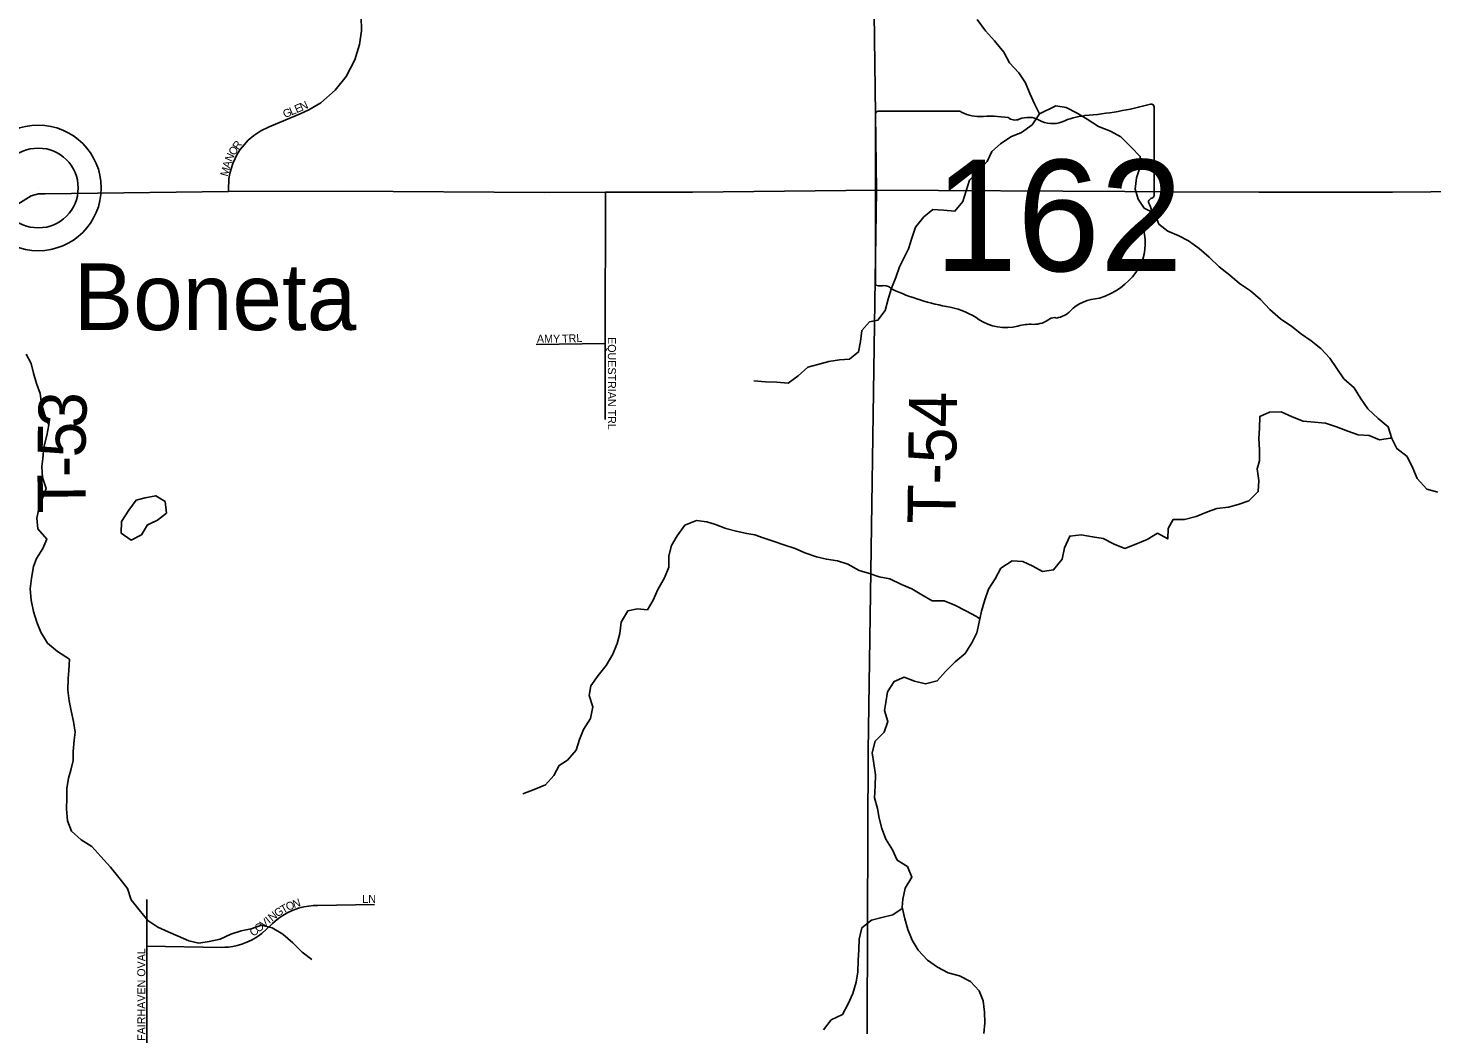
# Model space of a CAD drawing. Extents: x 1985906 to 2277390, y 930619 to 1324581.
# Drawn here: x 2168256 to 2177028, y 1124636 to 1130868 of the extents above; entities that cross this region are included whole.
import ezdxf

# ---------------------------------------------------------------- set-up
doc = ezdxf.new("R2010")
doc.units = 0
for name, color, linetype in [('GM_X_Minor_Lake', 7, 'Continuous'), ('GM_X_Minor_River', 7, 'Continuous'), ('GM_X_State_Location', 7, 'Continuous'), ('GM_X_State_Route', 7, 'Continuous'), ('GM_X_State_Shield', 7, 'Continuous'), ('GM_X_Township_Road', 7, 'Continuous'), ('GM_X_Township_Road_Text', 7, 'Continuous'), ('GM_X_Township_Subdivision', 7, 'Continuous'), ('GM_X_Township_Subdivision_Text', 7, 'Continuous'), ('GM_X_Unincorporated', 7, 'Continuous'), ('GM_X_Unincorporated_Location', 7, 'Continuous'), ('GM_X_Unincorporated_Text', 7, 'Continuous')]:
    doc.layers.add(name, color=color, linetype=linetype)

msp = doc.modelspace()

# ---------------------------------------------------------------- linework, layer by layer
at = {"layer": 'GM_X_Minor_Lake'}
for points in [[(2168931.6, 1127916.3), (2168885.3, 1127853), (2168840.5, 1127782), (2168837.9, 1127709.8), (2168900.7, 1127666.9), (2168964.2, 1127700.2), (2169003.1, 1127761), (2169003.7, 1127761.3)], [(2168931.3, 1127915.8), (2168885.3, 1127853), (2168840.5, 1127782), (2168837.9, 1127709.8), (2168900.7, 1127666.9), (2168964.2, 1127700.2), (2169003.1, 1127761), (2169025.6, 1127772.1)], [(2169024.9, 1127772.1), (2169064.7, 1127792.2), (2169121.9, 1127835.4), (2169112.6, 1127907.3), (2169053.8, 1127944.3), (2168988, 1127931), (2168929.8, 1127915.8)], [(2169003.7, 1127761.3), (2169064.7, 1127792.2), (2169121.9, 1127835.4), (2169112.6, 1127907.3), (2169053.8, 1127944.3), (2168988, 1127931), (2168931.6, 1127916.3)]]:
    msp.add_lwpolyline(points, dxfattribs=at)
at = {"layer": 'GM_X_Minor_River'}
for points in [[(2174186.6, 1130922), (2174238.9, 1130850.1), (2174295.1, 1130788.3), (2174353.4, 1130716.5), (2174387.7, 1130650.6), (2174447.9, 1130586.8), (2174488.1, 1130524.9), (2174516.4, 1130458.9), (2174544.6, 1130395), (2174576.9, 1130331.1), (2174531.2, 1130262.8), (2174463.4, 1130214.5), (2174397.5, 1130188.1), (2174331.7, 1130143.8), (2174278, 1130095.5), (2174248.2, 1130033.3), (2174194.5, 1129975.1), (2174138.7, 1129916.8), (2174117, 1129850.6), (2174097.3, 1129784.4), (2174047.6, 1129722.2), (2173975.6, 1129729.9), (2173909.6, 1129733.6), (2173853.8, 1129687.3), (2173802.1, 1129623), (2173778.4, 1129554.8), (2173756.6, 1129486.7), (2173726.9, 1129424.5), (2173701.1, 1129374.3), (2173677.4, 1129308.2), (2173651.7, 1129242), (2173630, 1129171.8), (2173612.3, 1129101.7), (2173566.5, 1129041.4), (2173514.6, 1129031.2), (2173464.9, 1128976.9), (2173457.1, 1128908.8), (2173445.4, 1128842.7), (2173389.6, 1128798.4), (2173325.6, 1128794.1), (2173259.7, 1128783.8), (2173191.8, 1128763.5), (2173127.9, 1128747.2), (2173068.2, 1128692.9), (2173006.4, 1128648.6), (2172934.4, 1128654.3), (2172864.4, 1128656), (2172790.4, 1128661.7)], [(2175296.8, 1129708.1), (2175250.1, 1129731.2), (2175230.8, 1129740.8), (2175192.8, 1129797.2), (2175174.5, 1129861.1), (2175182.3, 1129931.2), (2175202, 1129993.4), (2175205.7, 1130065.5), (2175149.5, 1130123.3), (2175085.3, 1130187.1), (2175019.1, 1130222.8), (2174945, 1130252.6), (2174874.9, 1130298.3), (2174810.8, 1130336.1), (2174742.6, 1130371.8), (2174678.6, 1130381.6), (2174576.6, 1130331.5)], [(2175296.8, 1129708.1), (2175321.8, 1129642.5), (2175378.4, 1129598.7), (2175442.9, 1129571.3), (2175507.5, 1129537.8), (2175574.3, 1129490.4), (2175637.1, 1129434.8), (2175698, 1129375.3), (2175764.8, 1129323.8), (2175825.6, 1129270.2), (2175894.4, 1129224.8), (2175957.2, 1129171.3), (2176016.1, 1129107.6), (2176083, 1129050.1), (2176151.8, 1129002.7), (2176212.5, 1128953.1), (2176273.2, 1128911.6), (2176334, 1128864.1), (2176390.8, 1128804.5), (2176433.7, 1128738.7), (2176478.6, 1128674.9), (2176541.4, 1128619.3), (2176582.3, 1128553.5), (2176627.2, 1128487.7), (2176692.1, 1128426.1), (2176754.9, 1128374.6), (2176777.8, 1128302.6), (2176808.6, 1128238.6), (2176873.4, 1128189.1), (2176908.3, 1128117.2), (2176935.1, 1128051.2), (2176996.1, 1127985.6), (2177064.5, 1127966.3)], [(2168243.6, 1128828.4), (2168275.8, 1128770.4), (2168290.1, 1128710.4), (2168308.3, 1128646.5), (2168330.6, 1128582.5), (2168340.8, 1128518.5), (2168359.1, 1128454.5), (2168385.3, 1128386.5), (2168373.6, 1128320.4), (2168353.9, 1128248.3), (2168348.2, 1128176.2), (2168342.4, 1128126.1), (2168346.7, 1128058), (2168369, 1127990.1), (2168351.2, 1127939.9), (2168325.5, 1127871.8), (2168309.8, 1127803.6), (2168318, 1127737.6), (2168372.3, 1127671.8), (2168348.5, 1127613.6), (2168308.8, 1127551.4), (2168291, 1127501.2), (2168277.3, 1127429.1), (2168269.6, 1127361), (2168275.9, 1127291), (2168290.1, 1127220.9), (2168310.4, 1127153), (2168336.7, 1127091), (2168376.9, 1127023.1), (2168439.1, 1126969.3), (2168515.3, 1126921.6), (2168511.6, 1126851.5), (2168505.8, 1126801.5), (2168504.1, 1126729.4), (2168512.4, 1126661.3), (2168524.6, 1126599.3), (2168540.9, 1126533.3), (2168551.1, 1126465.3), (2168543.3, 1126415.2), (2168537.6, 1126345.1), (2168537.9, 1126289.1), (2168524.1, 1126229), (2168508.3, 1126178.8), (2168498.6, 1126112.7)], [(2176776.5, 1128306.6), (2176769.7, 1128304.5), (2176701.6, 1128293.6), (2176635.1, 1128321), (2176566.8, 1128324.3), (2176502.3, 1128347.6), (2176431.7, 1128375), (2176363.2, 1128398.3), (2176294.9, 1128403.6), (2176222.6, 1128410.8), (2176154.1, 1128438.1), (2176085.5, 1128467.5), (2176013.2, 1128466.7), (2175953.3, 1128439.9), (2175950.1, 1128365.5), (2175946.8, 1128301.2), (2175951.6, 1128230.9), (2175950.4, 1128162.6), (2175936.9, 1128112.2), (2175945.7, 1128040), (2175942.5, 1127969.6), (2175884.9, 1127912.7), (2175816.9, 1127889.8), (2175756.9, 1127873.1), (2175684.8, 1127864.2), (2175624.8, 1127843.4), (2175554.9, 1127814.5), (2175482.8, 1127795.6), (2175410.6, 1127794.8), (2175379.1, 1127738.2), (2175377.8, 1127673.9), (2175313.2, 1127710)], [(2174203.9, 1127173.5), (2174181.9, 1127188.2), (2174115.7, 1127223.9), (2174047.6, 1127259.7), (2173979.5, 1127287.4), (2173905.6, 1127287.1), (2173841.4, 1127324.9), (2173779.3, 1127362.6), (2173713.2, 1127388.4), (2173641.1, 1127424.1), (2173575.1, 1127437.8), (2173513, 1127457.6), (2173449, 1127477.3), (2173378.9, 1127515.1), (2173314.8, 1127536.8), (2173244.8, 1127546.5), (2173182.7, 1127562.3), (2173110.7, 1127588), (2173048.6, 1127613.8), (2172978.5, 1127637.5), (2172918.5, 1127657.2), (2172848.4, 1127681), (2172798.3, 1127698.8), (2172748.3, 1127708.6), (2172680.3, 1127722.3), (2172616.2, 1127740), (2172552.2, 1127763.8), (2172498.1, 1127781.6), (2172432.1, 1127789.3), (2172360.3, 1127758.9), (2172312.6, 1127692.7), (2172276.8, 1127632.5), (2172259.1, 1127568.3), (2172259.4, 1127498.2), (2172233.7, 1127430.1), (2172192, 1127357.8), (2172162.3, 1127291.6), (2172126.5, 1127231.4), (2172064.5, 1127237.1), (2172004.6, 1127224.9), (2171962.9, 1127152.6), (2171953.2, 1127082.5), (2171937.5, 1127020.4), (2171909.7, 1126954.2), (2171868.1, 1126882), (2171818.3, 1126819.7), (2171772.6, 1126755.4), (2171762.9, 1126695.3), (2171785.1, 1126623.3), (2171769.5, 1126551.2), (2171727.7, 1126483), (2171702, 1126420.8), (2171680.3, 1126352.6), (2171626.6, 1126290.3), (2171574.7, 1126258.1), (2171541, 1126195.9), (2171489.3, 1126137.6), (2171419.4, 1126107.3), (2171347.5, 1126080.9)], [(2175312.7, 1127709.7), (2175249.4, 1127671.2), (2175177.6, 1127640.9), (2175109.7, 1127614.6), (2175041.7, 1127640.3), (2174973.5, 1127676.1), (2174907.5, 1127687.8), (2174835.5, 1127699.5), (2174765.6, 1127691.2), (2174731.9, 1127619), (2174718.2, 1127546.8), (2174664.5, 1127480.5), (2174594.5, 1127470.2), (2174534.4, 1127504), (2174472.3, 1127531.8), (2174406.3, 1127537.5), (2174334.6, 1127491.1), (2174298.8, 1127424.9), (2174257.1, 1127360.7), (2174235.4, 1127292.5), (2174213.7, 1127222.3), (2174200, 1127154.2), (2174184.3, 1127086.1), (2174152.5, 1127023.9), (2174110.8, 1126957.6), (2174049.1, 1126905.3), (2173989.3, 1126845), (2173937.6, 1126786.7), (2173863.7, 1126768.4), (2173795.7, 1126784.1), (2173729.6, 1126809.9), (2173667.7, 1126783.6), (2173626, 1126717.3), (2173616.3, 1126651.2), (2173608.5, 1126601.1), (2173628.8, 1126533.1), (2173605, 1126465), (2173549.3, 1126408.7), (2173529.6, 1126336.5), (2173539.9, 1126270.5), (2173552.2, 1126198.5), (2173548.4, 1126130.4), (2173544.7, 1126056.3), (2173563, 1125988.3), (2173573.3, 1125928.3), (2173591.5, 1125864.3), (2173615.8, 1125796.4), (2173658, 1125730.5), (2173686.3, 1125666.5), (2173750.4, 1125626.8), (2173778.7, 1125558.8), (2173737, 1125490.6), (2173721.3, 1125422.4), (2173717.5, 1125372.4), (2173733.8, 1125298.4), (2173754, 1125232.4), (2173780.3, 1125166.4), (2173818.5, 1125102.6), (2173876.8, 1125040.7), (2173938.9, 1124997), (2174005, 1124961.2), (2174077.1, 1124941.5), (2174145.2, 1124907.8), (2174199.4, 1124847.9), (2174223.6, 1124786), (2174231.9, 1124715.9), (2174234.2, 1124647.9), (2174228.5, 1124581.8)], [(2168498.6, 1126112.7), (2168498.9, 1126052.7), (2168497.1, 1125986.6), (2168501.4, 1125910.5), (2168527.7, 1125846.6), (2168587.9, 1125792.8), (2168654, 1125751.1), (2168710.2, 1125689.2), (2168770.5, 1125621.4), (2168822.7, 1125557.6), (2168877, 1125487.7), (2168901.3, 1125417.8), (2168949.5, 1125355.9), (2169003.8, 1125288.1), (2169065.9, 1125246.3), (2169132, 1125216.6), (2169194.1, 1125190.8), (2169260.2, 1125161.1), (2169322.2, 1125147.3), (2169388.1, 1125157.6), (2169456.1, 1125171.9), (2169523.9, 1125202.2), (2169587.8, 1125224.5), (2169649.7, 1125236.8), (2169715.6, 1125259.1), (2169781.6, 1125243.4), (2169847.8, 1125203.6), (2169910, 1125147.8), (2169968.2, 1125090), (2170028.3, 1125044.2)], [(2173719.7, 1125362.1), (2173711.5, 1125360.3), (2173659.7, 1125324.1), (2173591.8, 1125307.8), (2173525.9, 1125291.5), (2173466.1, 1125243.2), (2173448.4, 1125171), (2173446.7, 1125107), (2173442.9, 1125038.9), (2173441.2, 1124966.8), (2173431.5, 1124902.7), (2173409.8, 1124832.5), (2173380.1, 1124768.3), (2173344.4, 1124700.1), (2173274.5, 1124667.8), (2173226.8, 1124605.5)]]:
    msp.add_lwpolyline(points, dxfattribs=at)
at = {"layer": 'GM_X_State_Route'}
for points in [[(2168192.1, 1129766.3), (2168274.5, 1129818.2), (2168320.3, 1129830.4), (2168363, 1129830.4), (2169508.5, 1129845.1), (2170220.4, 1129848.7), (2171484.1, 1129839.6), (2171864.1, 1129841.1), (2172407.4, 1129841.1), (2173556.6, 1129854.8), (2175110.3, 1129845.7), (2175356.7, 1129843.3), (2175946.9, 1129842.6), (2176058, 1129842.5)], [(2176058, 1129842.5), (2176782.5, 1129841.8), (2177741.9, 1129850.8)]]:
    msp.add_lwpolyline(points, dxfattribs=at)
at = {"layer": 'GM_X_State_Shield'}
for p, q in [((2175291.9, 1129821.8), (2175291.9, 1130374.5)), ((2173551.7, 1130330.1), (2173551.7, 1129273.5)), ((2174078.4, 1130348.3), (2173568.8, 1130348.3)), ((2175291.7, 1129821.9), (2175291.9, 1129821.8))]:
    msp.add_line(p, q, dxfattribs=at)
for centre, major_axis, start_param, end_param in [((2174672, 1131788.9), (1845.5, 0), 4.814394, 5.042369), ((2175272.6, 1130376.8), (19.4, 0), 6.141152, 7.989035), ((2173571.6, 1130332.4), (20.2, 0), 1.712693, 3.28349), ((2174199.8, 1130471), (195.5, 0), 4.042523, 4.731795), ((2174264.6, 1129755.1), (702, 0), 1.404758, 1.657858), ((2174424, 1130337.9), (56.4, 0), 3.836095, 5.185415), ((2174506.8, 1130215.7), (117.3, 0), 0.950623, 2.079405), ((2174658.2, 1130383.2), (141.1, 0), 4.081561, 5.145723), ((2174907.4, 1130025.6), (371.3, 0), 1.699011, 2.107814), ((2175287.4, 1129781.2), (30, 0), 1.883978, 3.671073), ((2175096.7, 1129711.3), (180, 0), 5.934695, 6.695948), ((2175271.2, 1129819.6), (20.7, 0), 5.05454, 6.418171), ((2175361.3, 1129590.4), (130.9, 0), 2.387724, 3.262537), ((2174775.4, 1129520.1), (461.6, 0), 5.101752, 6.440018), ((2173571.8, 1129271.2), (20.3, 0), 3.00124, 4.508301), ((2173574.9, 1129379.3), (155.2, 0), 4.665946, 4.897461), ((2173606.6, 1129212.5), (56, 0), 0.519207, 1.627899), ((2174313.2, 1130161.9), (1332.7, 0), 4.195997, 4.488961), ((2174970, 1128976.9), (252.8, 0), 1.647645, 2.488434), ((2173915.9, 1128798.8), (417, 0), 0.823519, 1.323587), ((2174666.6, 1129025.8), (39.7, 0), 1.147584, 2.315152), ((2174649.7, 1129171.1), (149.1, 0), 4.937069, 5.64225), ((2174366.9, 1129207.3), (264.6, 0), 4.026481, 4.996735), ((2174519.8, 1128842), (217.4, 0), 1.495662, 1.94098), ((2174539.1, 1129128.2), (141, 0), 4.691044, 5.507374)]:
    msp.add_ellipse(centre, major_axis=major_axis, ratio=0.8, start_param=start_param, end_param=end_param, dxfattribs=at)
at = {"layer": 'GM_X_Township_Road'}
for points in [[(2173556.6, 1129854.8), (2173535.2, 1131594.7), (2173538.5, 1132413.5), (2173547.3, 1134575.1), (2173582.6, 1136621.9), (2173579.5, 1138209.8), (2173571.3, 1139558.8), (2173567.2, 1142060.1), (2173556.7, 1143137.8)], [(2173501.7, 1125285.8), (2173505.6, 1126349.7), (2173556.6, 1129854.8)], [(2173494.2, 1123208.8), (2173501.7, 1125278.6), (2173501.7, 1125285.8)]]:
    msp.add_lwpolyline(points, dxfattribs=at)
at = {"layer": 'GM_X_Township_Subdivision'}
for points in [[(2169508.5, 1129845.1), (2169509.2, 1129858.9), (2169508.8, 1129879.5), (2169509.6, 1129902.7), (2169511.4, 1129922.8), (2169513.2, 1129936.6), (2169517.2, 1129959.3), (2169524.3, 1129987.5), (2169535.1, 1130020), (2169549.4, 1130052.8), (2169560.9, 1130074.5), (2169581.8, 1130107.6), (2169605.8, 1130138.4), (2169631.9, 1130165.9), (2169666, 1130195.1), (2169710.7, 1130224.7), (2169763, 1130249.7), (2169957.2, 1130332.2), (2170010.2, 1130355.7), (2170084.7, 1130400.3), (2170175.6, 1130478.6), (2170244, 1130565.4), (2170297.6, 1130669.2), (2170326.8, 1130764.8), (2170338.9, 1130849.4), (2170338.2, 1130941.9)], [(2171861.6, 1128420.5), (2171861.8, 1128896.7), (2171864.1, 1129841.1)], [(2171431.7, 1128889.4), (2171861.8, 1128896.7)], [(2168999, 1123937.7), (2168999, 1124419.7), (2168999, 1125128.6), (2168999, 1125419.7)], [(2168999, 1125128.6), (2169465.9, 1125120.5), (2169484.7, 1125120.8), (2169508.9, 1125122.6), (2169535.9, 1125126.3), (2169563.3, 1125132), (2169592.5, 1125140.4), (2169623.4, 1125152), (2169652, 1125165.4), (2169681.1, 1125182.1), (2169717.2, 1125207.8), (2169746.8, 1125234), (2169782.8, 1125268.7), (2169799.6, 1125284.2), (2169822.5, 1125302.6), (2169848.2, 1125320.3), (2169879.6, 1125338.2), (2169912.6, 1125353.3), (2169945.3, 1125364.8), (2169980.1, 1125373.7), (2170010.2, 1125378.9), (2170038.1, 1125381.5), (2170063.8, 1125382.2), (2170421.7, 1125388.5)]]:
    msp.add_lwpolyline(points, dxfattribs=at)
at = {"layer": 'GM_X_Unincorporated'}
for radius in [392.8, 249]:
    msp.add_circle((2168320, 1129867.9), radius, dxfattribs=at)
at = {"layer": 'GM_X_Unincorporated_Location'}
msp.add_line((2168320, 1129867.9), (2168320, 1129867.9), dxfattribs=at)

# ---------------------------------------------------------------- texts
at = {"layer": 'GM_X_State_Location'}
for s in ['s', 'r']:
    msp.add_text(s, height=1, dxfattribs=at).set_placement((2174402.2, 1129731.6))
msp.add_text('162', height=1, rotation=0.00001, dxfattribs=at).set_placement((2174049.2, 1129658.8))
at = {"layer": 'GM_X_State_Shield'}
msp.add_text('162', height=696.1, dxfattribs=at).set_placement((2173918.6, 1129348))
at = {"layer": 'GM_X_Township_Road_Text'}
for s, rotation, p in [('3', 87.68359, (2168617.2, 1128364.7)), ('T-54', 89.29173, (2174050.7, 1127767.7)), ('5', 89.15173, (2168614.6, 1128182)), ('-', 90.07807, (2168614.7, 1128060.1)), ('T', 90.50571, (2168616.7, 1127836.3))]:
    msp.add_text(s, height=300, rotation=rotation, dxfattribs=at).set_placement(p)
at = {"layer": 'GM_X_Township_Subdivision_Text'}
for s, rotation, p in [('L', 23.18845, (2169901.6, 1130321.3)), ('E', 23.20218, (2169934, 1130335.2)), ('N', 24.02217, (2169967.1, 1130349.4)), ('G', 23.18137, (2169861.2, 1130304)), ('O', 56.10383, (2169545.1, 1130066.4)), ('R', 54.28159, (2169569.4, 1130102.5)), ('A', 73.90151, (2169517.2, 1129987.3)), ('N', 66.74976, (2169528.9, 1130028.1)), ('M', 75.00523, (2169503.6, 1129936.6)), ('AMY', 0.00001, (2171435.6, 1128900.5)), ('TRL', 2.20131, (2171593.7, 1128900.5)), ('EQUESTRIAN TRL', 270, (2171879.3, 1128935.7)), ('G', 33.31428, (2169813.8, 1125307.2)), ('T', 29.00949, (2169849.8, 1125330.8)), ('O', 24.22874, (2169879.6, 1125347.4)), ('N', 17.35663, (2169918.2, 1125364.9)), ('LN', 0.00001, (2170344.4, 1125398.7)), ('V', 39.38015, (2169729.8, 1125238.4)), ('I', 39.40889, (2169763.8, 1125266.3)), ('N', 39.11718, (2169780.8, 1125280.2)), ('C', 39.37653, (2169665.2, 1125185.3)), ('O', 39.38015, (2169695.8, 1125210.5)), ('FAIRHAVEN OVAL', 90, (2168988.6, 1124535.7))]:
    msp.add_text(s, height=50, rotation=rotation, dxfattribs=at).set_placement(p)
at = {"layer": 'GM_X_Unincorporated_Text'}
msp.add_text('Boneta', height=417, rotation=0.00001, dxfattribs=at).set_placement((2168540.4, 1128979.5))

doc.saveas('drawing.dxf')
